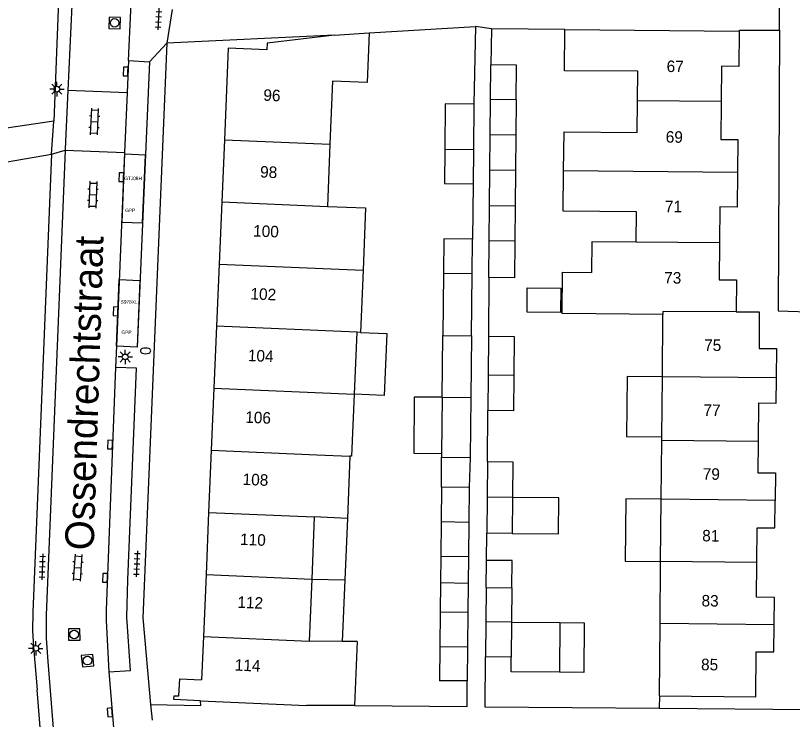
# Model space of a CAD drawing. Extents: x 125000 to 129004, y 397500 to 399008.
# Drawn here: x 127505.1 to 127572.6, y 398763 to 398824.1 of the extents above; entities that cross this region are included whole.
import ezdxf

# ---------------------------------------------------------------- set-up
doc = ezdxf.new("R2010")
doc.units = 0
for name, color, linetype in [('bp-anno-kenteken', 7, 'Continuous'), ('bp-grn-parkeervak', 7, 'Continuous'), ('gg-afsc-erfafscheiding', 7, 'Continuous'), ('gg-afsc-muur', 7, 'Continuous'), ('gg-anno-huisnummerreeks BGT', 7, 'Continuous'), ('gg-anno-openbare ruimte label', 7, 'Continuous'), ('gg-bbg-bijgebouw', 7, 'Continuous'), ('gg-bbg-gedigitaliseerde bebouwing', 7, 'Continuous'), ('gg-bbg-gedigitaliseerde bijgebouw', 7, 'Continuous'), ('gg-bbg-hoofdgebouw', 7, 'Continuous'), ('gg-bbg-luifel en loopbrug', 7, 'Continuous'), ('gg-bbg-tussenscheiding', 7, 'Continuous'), ('gg-knt-verharding', 7, 'Continuous'), ('gg-knt-verharding nz', 7, 'Continuous'), ('gt-grn-weggrens', 7, 'Continuous'), ('gt-symb-brandkraan', 7, 'Continuous'), ('gt-symb-klinker verharding', 7, 'Continuous'), ('gt-symb-kolk', 7, 'Continuous'), ('gt-symb-lichtmast', 7, 'Continuous'), ('gt-symb-rioolschacht', 7, 'Continuous'), ('gt-symb-tegel verharding', 7, 'Continuous'), ('kenmerkpunt gehandicapten parkeerplaats', 7, 'Continuous')]:
    doc.layers.add(name, color=color, linetype=linetype)

# ---------------------------------------------------------------- blocks, each defined once
blk = doc.blocks.new('gt0-LMAST')
at = {"layer": 'gt-symb-lichtmast'}
for p, q in [((-0.182, 0.173), (-0.447, 0.438)), ((-0.005, 0.246), (-0.005, 0.621)), ((0.172, 0.173), (0.437, 0.438)), ((-0.255, -0.004), (-0.63, -0.004)), ((-0.182, -0.181), (-0.447, -0.446)), ((-0.005, -0.254), (-0.005, -0.629)), ((0.437, -0.446), (0.172, -0.181)), ((0.245, -0.004), (0.62, -0.004))]:
    blk.add_line(p, q, dxfattribs=at)
blk.add_circle((-0.005, -0.004), 0.25, dxfattribs=at)
blk = doc.blocks.new('gt0-TEG1')
at = {"layer": 'gt-symb-tegel verharding'}
for p, q in [((-1.125, 0), (1.125, 0)), ((-0.9, -0.25), (-0.9, 0.25)), ((-0.45, -0.25), (-0.45, 0.25)), ((0, -0.25), (0, 0.25)), ((0.45, -0.25), (0.45, 0.25)), ((0.9, -0.25), (0.9, 0.25))]:
    blk.add_line(p, q, dxfattribs=at)
blk = doc.blocks.new('gt0-BR')
at = {"layer": 'gt-symb-brandkraan'}
for centre, radius, start, end in [((-0.244, 0), 0.206, 107.56694, 252.43307), ((0.599, -2.664), 3, 106.89205, 107.56694), ((0, -0.691), 0.938, 73.10799, 106.89205), ((-0.599, -2.664), 3, 72.43309, 73.10799), ((0.244, 0), 0.206, 287.56695, 72.43309), ((0.599, 2.664), 3, 252.43307, 253.10797), ((0, 0.691), 0.938, 253.10797, 286.89206), ((-0.599, 2.664), 3, 286.89206, 287.56695)]:
    blk.add_arc(centre, radius, start, end, dxfattribs=at)
blk = doc.blocks.new('gt0-RS')
at = {"layer": 'gt-symb-rioolschacht'}
blk.add_lwpolyline([(-0.5, -0.5), (0.5, -0.5), (0.5, 0.5), (-0.5, 0.5)], close=True, dxfattribs=at)
blk.add_circle((0, 0), 0.375, dxfattribs=at)
blk = doc.blocks.new('gt0-KL1')
at = {"layer": 'gt-symb-klinker verharding'}
for p, q in [((-1.15, 0.3), (1.15, 0.3)), ((-1, -0.3), (-1, 0.3)), ((-0.5, 0.3), (-0.5, 0.45)), ((0, -0.3), (0, 0.3)), ((0.5, 0.3), (0.5, 0.45)), ((1, -0.3), (1, 0.3)), ((-1.15, -0.3), (1.15, -0.3)), ((-0.5, -0.45), (-0.5, -0.3)), ((0.5, -0.45), (0.5, -0.3))]:
    blk.add_line(p, q, dxfattribs=at)
blk = doc.blocks.new('gt0-KOLK')
at = {"layer": 'gt-symb-kolk'}
blk.add_lwpolyline([(0, 0), (0.375, 0), (0.375, 0.4), (-0.375, 0.4), (-0.375, 0), (0, 0)], dxfattribs=at)

msp = doc.modelspace()

# ---------------------------------------------------------------- linework, layer by layer
at = {"layer": 'bp-grn-parkeervak'}
for points in [[(127516.339, 398812.004), (127514.53, 398812.08), (127514.284, 398806.183), (127516.086, 398806.108), (127516.339, 398812.004)], [(127514.075, 398801.182), (127515.871, 398801.107), (127515.622, 398795.312), (127513.834, 398795.399), (127514.075, 398801.182)]]:
    msp.add_lwpolyline(points, dxfattribs=at)
at = {"layer": 'gg-afsc-erfafscheiding'}
for p, q in [((127535.786, 398822.633), (127545.028, 398823.162)), ((127545.028, 398823.162), (127544.893, 398816.42)), ((127546.416, 398822.973), (127546.367, 398819.835)), ((127552.809, 398822.908), (127546.416, 398822.973)), ((127544.831, 398809.501), (127544.775, 398804.697)), ((127546.206, 398801.364), (127546.162, 398796.259)), ((127546.067, 398785.39), (127546.105, 398789.806)), ((127545.992, 398776.796), (127546.013, 398779.152)), ((127561.015, 398765.03), (127561.005, 398763.916))]:
    msp.add_line(p, q, dxfattribs=at)
msp.add_lwpolyline([(127561.005, 398763.916), (127545.881, 398764.048), (127545.915, 398768.407)], dxfattribs=at)
at = {"layer": 'gg-afsc-muur'}
msp.add_lwpolyline([(127534.517, 398764.19), (127544.3, 398764.099), (127544.31, 398766.335)], dxfattribs=at)
at = {"layer": 'gg-bbg-bijgebouw'}
for p, q in [((127546.341, 398816.833), (127546.367, 398819.835)), ((127544.893, 398816.42), (127544.858, 398812.496)), ((127546.314, 398813.763), (127546.341, 398816.833)), ((127544.858, 398812.496), (127544.831, 398809.501)), ((127546.234, 398804.559), (127546.261, 398807.626)), ((127546.206, 398801.364), (127546.234, 398804.559)), ((127544.31, 398766.335), (127541.91, 398766.341))]:
    msp.add_line(p, q, dxfattribs=at)
at = {"layer": 'gg-bbg-gedigitaliseerde bebouwing'}
for p, q in [((127532.617, 398818.425), (127532.386, 398812.941)), ((127532.386, 398812.941), (127532.159, 398807.546)), ((127535.258, 398801.997), (127535.024, 398796.599)), ((127534.715, 398796.612), (127534.476, 398791.234)), ((127535.024, 398796.599), (127534.715, 398796.612)), ((127534.122, 398785.845), (127533.895, 398780.445)), ((127531.025, 398780.57), (127530.798, 398775.175)), ((127533.895, 398780.445), (127531.025, 398780.57)), ((127530.798, 398775.175), (127530.571, 398769.78)), ((127533.446, 398769.759), (127530.571, 398769.78)), ((127534.746, 398769.749), (127533.446, 398769.759))]:
    msp.add_line(p, q, dxfattribs=at)
for points in [[(127535.786, 398822.633), (127535.604, 398818.299), (127532.617, 398818.425)], [(127532.159, 398807.546), (127535.485, 398807.406), (127535.258, 398801.997)], [(127558.988, 398804.441), (127555.156, 398804.48), (127555.129, 398801.815)], [(127534.476, 398791.234), (127534.249, 398785.84), (127534.122, 398785.845)]]:
    msp.add_lwpolyline(points, dxfattribs=at)
at = {"layer": 'gg-bbg-gedigitaliseerde bijgebouw'}
for p, q in [((127548.56, 398816.812), (127548.533, 398813.743)), ((127548.533, 398813.743), (127546.314, 398813.763)), ((127546.261, 398807.626), (127548.48, 398807.606)), ((127548.48, 398807.606), (127548.454, 398804.538)), ((127544.745, 398801.698), (127544.775, 398804.697)), ((127542.244, 398801.724), (127542.187, 398796.339)), ((127544.689, 398796.313), (127544.745, 398801.698)), ((127542.132, 398790.976), (127542.187, 398796.339)), ((127544.689, 398796.313), (127544.631, 398790.95)), ((127546.162, 398796.259), (127546.132, 398792.876)), ((127546.132, 398792.876), (127546.105, 398789.806)), ((127542.132, 398790.976), (127542.081, 398786.092)), ((127544.631, 398790.95), (127544.577, 398785.733)), ((127542.081, 398786.092), (127542.077, 398785.759)), ((127542.077, 398785.759), (127544.577, 398785.733)), ((127546.067, 398785.39), (127546.04, 398782.279)), ((127542.086, 398783.157), (127542.055, 398780.159)), ((127544.478, 398783.132), (127542.086, 398783.157)), ((127544.478, 398783.132), (127544.448, 398780.128)), ((127546.04, 398782.279), (127546.013, 398779.152)), ((127548.259, 398782.253), (127548.232, 398779.132)), ((127542.055, 398780.159), (127542.023, 398777.159)), ((127544.448, 398780.128), (127544.416, 398777.128)), ((127548.232, 398779.132), (127546.013, 398779.152)), ((127542.023, 398777.159), (127544.416, 398777.128)), ((127545.971, 398774.44), (127545.945, 398771.457)), ((127545.971, 398774.44), (127548.191, 398774.42)), ((127548.191, 398774.42), (127548.165, 398771.434)), ((127541.973, 398772.321), (127541.941, 398769.321)), ((127541.973, 398772.321), (127544.37, 398772.3)), ((127544.37, 398772.3), (127544.338, 398769.3)), ((127545.945, 398771.457), (127545.915, 398768.407)), ((127548.165, 398771.434), (127552.369, 398771.398)), ((127552.369, 398771.398), (127552.331, 398767.08)), ((127541.941, 398769.321), (127541.91, 398766.341)), ((127544.338, 398769.3), (127544.31, 398766.335)), ((127548.135, 398768.387), (127545.915, 398768.407))]:
    msp.add_line(p, q, dxfattribs=at)
for points in [[(127548.56, 398816.812), (127548.586, 398819.815), (127546.367, 398819.835)], [(127544.893, 398816.42), (127542.398, 398816.45), (127542.357, 398812.522)], [(127542.357, 398812.522), (127542.325, 398809.522), (127544.831, 398809.501)], [(127544.775, 398804.697), (127542.275, 398804.723), (127542.244, 398801.724)], [(127548.454, 398804.538), (127548.426, 398801.344), (127546.206, 398801.364)], [(127552.428, 398798.321), (127549.516, 398798.35), (127549.537, 398800.47), (127552.45, 398800.441), (127552.428, 398798.321)], [(127546.162, 398796.259), (127548.381, 398796.24), (127548.352, 398792.856)], [(127548.352, 398792.856), (127548.325, 398789.786), (127546.105, 398789.806)], [(127546.067, 398785.39), (127548.286, 398785.37), (127548.259, 398782.253)], [(127552.331, 398767.08), (127548.124, 398767.117), (127548.135, 398768.387)]]:
    msp.add_lwpolyline(points, dxfattribs=at)
at = {"layer": 'gg-bbg-hoofdgebouw'}
for p, q in [((127532.784, 398822.417), (127535.786, 398822.633)), ((127552.809, 398822.908), (127567.952, 398822.776)), ((127523.209, 398813.339), (127522.98, 398807.944)), ((127522.98, 398807.944), (127522.751, 398802.538)), ((127522.751, 398802.538), (127522.524, 398797.154)), ((127561.272, 398792.738), (127561.322, 398798.16)), ((127522.524, 398797.154), (127522.295, 398791.758)), ((127561.223, 398787.526), (127561.272, 398792.738)), ((127522.295, 398791.758), (127522.067, 398786.363)), ((127561.22, 398787.196), (127561.223, 398787.526)), ((127561.173, 398782.111), (127561.22, 398787.196)), ((127522.067, 398786.363), (127521.838, 398780.968)), ((127561.123, 398776.69), (127561.173, 398782.111)), ((127521.838, 398780.968), (127521.61, 398775.572)), ((127561.073, 398771.307), (127561.123, 398776.69)), ((127521.61, 398775.572), (127521.381, 398770.177)), ((127561.015, 398765.03), (127561.073, 398771.307)), ((127521.381, 398770.177), (127521.222, 398766.408)), ((127534.746, 398769.749), (127534.517, 398764.19)), ((127521.145, 398764.592), (127530.337, 398764.203)), ((127534.517, 398764.19), (127530.337, 398764.203))]:
    msp.add_line(p, q, dxfattribs=at)
for points in [[(127532.784, 398822.417), (127526.914, 398821.735), (127526.901, 398821.143), (127523.545, 398821.282), (127523.209, 398813.339)], [(127559.11, 398816.715), (127559.134, 398819.28), (127552.778, 398819.334), (127552.809, 398822.908)], [(127567.952, 398822.776), (127567.923, 398819.698), (127566.423, 398819.716), (127566.385, 398816.648)], [(127552.693, 398810.635), (127552.727, 398814.031), (127559.085, 398813.967), (127559.11, 398816.715)], [(127566.385, 398816.648), (127566.344, 398813.37), (127567.843, 398813.351), (127567.805, 398810.497)], [(127558.988, 398804.441), (127559.015, 398807.078), (127552.659, 398807.139), (127552.693, 398810.635)], [(127567.805, 398810.497), (127567.765, 398807.485), (127566.275, 398807.502), (127566.242, 398804.374)], [(127566.242, 398804.374), (127566.208, 398801.168), (127567.716, 398801.157), (127567.699, 398798.392)], [(127561.322, 398798.16), (127552.567, 398798.239), (127552.603, 398801.842), (127555.129, 398801.815)], [(127567.699, 398798.392), (127569.698, 398798.383), (127569.684, 398795.197), (127571.203, 398795.193), (127571.173, 398792.648)], [(127571.173, 398792.648), (127571.147, 398790.429), (127569.628, 398790.447), (127569.593, 398787.12)], [(127569.593, 398787.12), (127569.564, 398784.404), (127571.113, 398784.388), (127571.087, 398782.001)], [(127569.488, 398776.614), (127569.52, 398779.631), (127571.06, 398779.613), (127571.087, 398782.001)], [(127570.992, 398771.209), (127571.016, 398773.581), (127569.457, 398773.597), (127569.488, 398776.614)], [(127561.015, 398765.03), (127569.386, 398764.954), (127569.425, 398768.852), (127570.969, 398768.837), (127570.992, 398771.209)], [(127521.145, 398764.592), (127518.826, 398764.714), (127518.843, 398765.034), (127519.26, 398765.016), (127519.322, 398766.493), (127521.222, 398766.408)]]:
    msp.add_lwpolyline(points, dxfattribs=at)
at = {"layer": 'gg-bbg-luifel en loopbrug'}
for p, q in [((127546.287, 398810.693), (127546.314, 398813.763)), ((127548.533, 398813.743), (127548.507, 398810.673)), ((127546.261, 398807.626), (127546.287, 398810.693)), ((127548.507, 398810.673), (127546.287, 398810.693)), ((127548.507, 398810.673), (127548.48, 398807.606)), ((127542.086, 398783.157), (127542.077, 398785.759)), ((127544.577, 398785.733), (127544.478, 398783.132)), ((127533.895, 398780.445), (127533.67, 398775.102)), ((127542.023, 398777.159), (127541.999, 398774.846)), ((127544.416, 398777.128), (127544.394, 398774.776)), ((127545.971, 398774.44), (127545.992, 398776.796)), ((127530.798, 398775.175), (127533.67, 398775.102)), ((127533.67, 398775.102), (127533.446, 398769.759)), ((127541.999, 398774.846), (127541.973, 398772.321)), ((127544.394, 398774.776), (127541.999, 398774.846)), ((127544.394, 398774.776), (127544.37, 398772.3))]:
    msp.add_line(p, q, dxfattribs=at)
for points in [[(127535.024, 398796.599), (127537.318, 398796.502), (127537.092, 398791.124), (127534.476, 398791.234)], [(127561.272, 398792.738), (127558.215, 398792.769), (127558.162, 398787.557), (127561.223, 398787.526)], [(127542.132, 398790.976), (127539.716, 398790.968), (127539.665, 398786.118), (127542.081, 398786.092)], [(127548.232, 398779.132), (127552.243, 398779.097), (127552.27, 398782.218), (127548.259, 398782.253)], [(127561.173, 398782.111), (127558.108, 398782.142), (127558.053, 398776.721), (127561.123, 398776.69)], [(127548.191, 398774.42), (127548.212, 398776.776), (127545.992, 398776.796)], [(127552.369, 398771.398), (127554.471, 398771.379), (127554.434, 398767.062), (127552.331, 398767.08)]]:
    msp.add_lwpolyline(points, dxfattribs=at)
at = {"layer": 'gg-bbg-tussenscheiding'}
for p, q in [((127548.56, 398816.812), (127546.341, 398816.833)), ((127566.385, 398816.648), (127559.11, 398816.715)), ((127523.209, 398813.339), (127532.386, 398812.941)), ((127542.357, 398812.522), (127544.858, 398812.496)), ((127567.805, 398810.497), (127552.693, 398810.635)), ((127522.98, 398807.944), (127532.159, 398807.546)), ((127548.454, 398804.538), (127546.234, 398804.559)), ((127566.242, 398804.374), (127558.988, 398804.441)), ((127522.751, 398802.538), (127535.258, 398801.997)), ((127544.745, 398801.698), (127542.244, 398801.724)), ((127534.715, 398796.612), (127522.524, 398797.154)), ((127542.187, 398796.339), (127544.689, 398796.313)), ((127548.352, 398792.856), (127546.132, 398792.876)), ((127571.173, 398792.648), (127561.272, 398792.738)), ((127522.295, 398791.758), (127534.476, 398791.234)), ((127542.132, 398790.976), (127544.631, 398790.95)), ((127569.593, 398787.12), (127561.22, 398787.196)), ((127522.067, 398786.363), (127531.252, 398785.966)), ((127531.252, 398785.966), (127534.122, 398785.845)), ((127548.259, 398782.253), (127546.04, 398782.279)), ((127571.087, 398782.001), (127561.173, 398782.111)), ((127521.838, 398780.968), (127531.025, 398780.57)), ((127542.055, 398780.159), (127544.448, 398780.128)), ((127569.488, 398776.614), (127561.123, 398776.69)), ((127521.61, 398775.572), (127530.798, 398775.175)), ((127548.165, 398771.434), (127545.945, 398771.457)), ((127548.165, 398771.434), (127548.135, 398768.387)), ((127570.992, 398771.209), (127561.073, 398771.307)), ((127521.381, 398770.177), (127530.571, 398769.78)), ((127541.941, 398769.321), (127544.338, 398769.3))]:
    msp.add_line(p, q, dxfattribs=at)
msp.add_lwpolyline([(127567.699, 398798.392), (127561.323, 398798.421), (127561.322, 398798.16)], dxfattribs=at)
at = {"layer": 'gg-knt-verharding'}
for p, q in [((127532.784, 398822.417), (127518.199, 398821.721)), ((127514.869, 398820.206), (127516.687, 398820.089)), ((127509.615, 398817.621), (127509.383, 398812.531)), ((127514.753, 398817.417), (127509.615, 398817.621)), ((127508.381, 398814.948), (127497.17, 398813.297)), ((127509.383, 398812.531), (127509.378, 398812.421)), ((127509.378, 398812.421), (127514.536, 398812.225)), ((127500.519, 398810.756), (127508.193, 398812.072)), ((127513.834, 398795.399), (127513.746, 398793.557)), ((127506.606, 398769.274), (127506.93, 398765.54)), ((127513.174, 398767.101), (127513.562, 398762.265)), ((127575.402, 398763.795), (127561.005, 398763.916))]:
    msp.add_line(p, q, dxfattribs=at)
for points in [[(127504.521, 398871.153), (127504.236, 398863.655), (127504.228, 398862.662), (127504.344, 398861.669), (127509.865, 398827.058), (127509.936, 398826.045), (127509.953, 398825.029), (127509.615, 398817.621)], [(127503.34, 398870.786), (127503.023, 398862.593), (127508.827, 398826.178), (127508.381, 398814.948)], [(127514.869, 398820.206), (127515.07, 398824.572), (127515.02, 398827.025)], [(127567.952, 398822.776), (127567.977, 398822.843), (127571.44, 398822.85)], [(127571.44, 398822.85), (127571.327, 398798.48), (127575.694, 398798.331)], [(127518.199, 398821.721), (127516.133, 398771.81), (127516.793, 398764.269)], [(127516.687, 398820.089), (127515.622, 398795.312), (127513.834, 398795.399)], [(127509.378, 398812.421), (127507.706, 398772.029), (127507.724, 398770.017), (127507.858, 398768.008), (127510.3, 398737.644)], [(127508.193, 398812.072), (127506.561, 398772.308), (127506.543, 398770.697), (127506.606, 398769.274)], [(127513.174, 398767.101), (127515.056, 398767.242), (127514.725, 398771.85), (127514.828, 398775.116), (127515.581, 398793.493), (127513.746, 398793.557)], [(127506.609, 398734.227), (127509.189, 398737.272), (127506.93, 398765.54)], [(127516.793, 398764.269), (127521.159, 398764.195), (127521.145, 398764.592)]]:
    msp.add_lwpolyline(points, dxfattribs=at)
at = {"layer": 'gg-knt-verharding nz'}
for p, q in [((127514.869, 398820.206), (127514.753, 398817.417)), ((127514.753, 398817.417), (127514.536, 398812.225)), ((127514.536, 398812.225), (127513.834, 398795.399))]:
    msp.add_line(p, q, dxfattribs=at)
msp.add_lwpolyline([(127513.746, 398793.557), (127512.928, 398772.495), (127512.942, 398771.577), (127513.174, 398767.101)], dxfattribs=at)
at = {"layer": 'gt-grn-weggrens'}
for p, q in [((127571.44, 398822.85), (127571.467, 398825.774)), ((127518.676, 398824.639), (127518.199, 398821.721)), ((127546.416, 398822.973), (127545.028, 398823.162)), ((127516.687, 398820.089), (127518.199, 398821.721)), ((127508.193, 398812.072), (127508.381, 398814.948)), ((127508.193, 398812.072), (127509.378, 398812.421)), ((127516.793, 398764.269), (127516.927, 398762.902))]:
    msp.add_line(p, q, dxfattribs=at)

# ---------------------------------------------------------------- block references
at = {"layer": 'gt-symb-brandkraan'}
msp.add_blockref('gt0-BR', (127516.356, 398794.992), dxfattribs=at)
at = {"layer": 'gt-symb-klinker verharding'}
for p, rotation in [((127511.899, 398814.91), -92.63638190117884), ((127511.779, 398808.562), -92.35015952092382), ((127510.453, 398776.166), -93.72642588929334)]:
    msp.add_blockref('gt0-KL1', p, dxfattribs=dict(at, rotation=rotation))
at = {"layer": 'gt-symb-kolk'}
for p, rotation in [((127514.822, 398819.255), 87.64984047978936), ((127514.444, 398810.077), 87.64984047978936), ((127513.964, 398798.42), 87.53533664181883), ((127513.476, 398786.846), 87.82163117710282), ((127513.036, 398775.275), 87.76436310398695), ((127513.449, 398763.6), 94.4734064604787)]:
    msp.add_blockref('gt0-KOLK', p, dxfattribs=dict(at, rotation=rotation))
at = {"layer": 'gt-symb-lichtmast'}
for p in [(127508.653, 398817.73), (127514.592, 398794.471), (127506.819, 398769.159)]:
    msp.add_blockref('gt0-LMAST', p, dxfattribs=at)
at = {"layer": 'gt-symb-rioolschacht'}
for p, rotation in [((127513.67, 398823.482), -1.6611120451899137), ((127510.16, 398770.358), 0.5156480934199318), ((127511.318, 398768.087), 5.277406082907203)]:
    msp.add_blockref('gt0-RS', p, dxfattribs=dict(at, rotation=rotation))
at = {"layer": 'gt-symb-tegel verharding'}
for p, rotation in [((127517.495, 398824.019), -92.97967378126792), ((127507.38, 398776.244), -91.77560052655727), ((127515.603, 398776.495), -92.57914750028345)]:
    msp.add_blockref('gt0-TEG1', p, dxfattribs=dict(at, rotation=rotation))

# ---------------------------------------------------------------- texts
at = {"layer": 'bp-anno-kenteken'}
for s, p in [('GTJ08H', (127514.497, 398809.827)), ('S978XL', (127514.191, 398799.097))]:
    msp.add_text(s, height=0.3, dxfattribs=at).set_placement(p)
at = {"layer": 'gg-anno-huisnummerreeks BGT'}
for s, rotation, p in [('67', 359.3, (127561.64, 398819.219)), ('96', 357.6, (127526.579, 398816.729)), ('69', 359.3, (127561.563, 398813.085)), ('98', 357.6, (127526.296, 398810.059)), ('71', 359.4, (127561.493, 398807.045)), ('100', 357.6, (127525.69, 398804.934)), ('73', 359.4, (127561.428, 398800.851)), ('102', 357.6, (127525.459, 398799.471)), ('75', 359.8, (127564.906, 398794.989)), ('104', 357.6, (127525.233, 398794.111)), ('77', 359.4, (127564.839, 398789.346)), ('106', 357.6, (127525.006, 398788.754)), ('79', 359.4, (127564.782, 398783.807)), ('108', 357.6, (127524.777, 398783.357)), ('81', 359.4, (127564.73, 398778.446)), ('110', 357.6, (127524.556, 398778.145)), ('83', 359.4, (127564.673, 398772.795)), ('112', 357.6, (127524.325, 398772.68)), ('114', 357.6, (127524.094, 398767.223)), ('85', 359.4, (127564.632, 398767.254))]:
    msp.add_text(s, height=1, rotation=rotation, dxfattribs=at).set_placement(p)
at = {"layer": 'gg-anno-openbare ruimte label'}
msp.add_text('Ossendrechtstraat', height=2.5, rotation=88.2, dxfattribs=at).set_placement((127511.845, 398777.644))
at = {"layer": 'kenmerkpunt gehandicapten parkeerplaats'}
for p in [(127514.586, 398807.049), (127514.262, 398796.464)]:
    msp.add_text('GPP', height=0.3, dxfattribs=at).set_placement(p)

doc.saveas('drawing.dxf')
